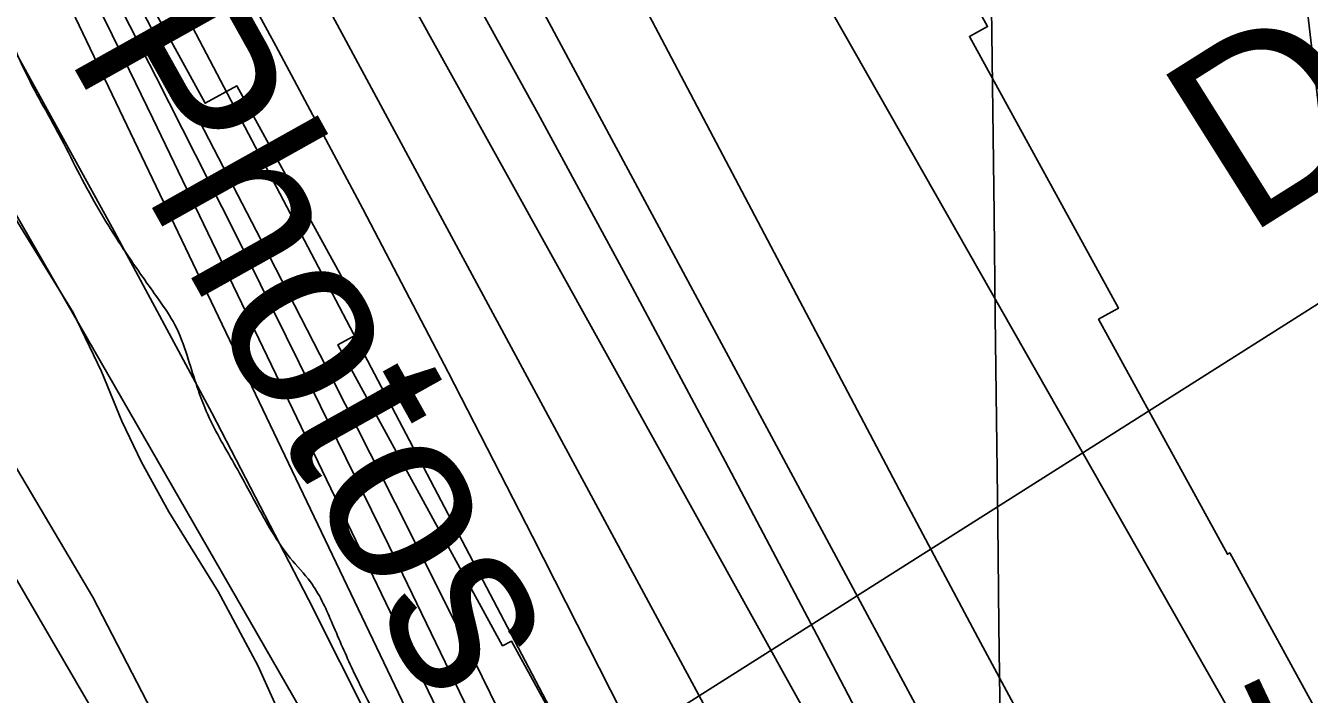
# Model space of a CAD drawing. Extents: x 3694830 to 3732949, y 415201 to 440970.
# Drawn here: x 3714353 to 3714944, y 431992 to 432299 of the extents above; entities that cross this region are included whole.
import ezdxf

# ---------------------------------------------------------------- set-up
doc = ezdxf.new("R2010")
doc.units = 0
for name, color, linetype in [('V-GRID-MAJR', 7, 'Continuous'), ('V-RIVR-EDGE', 7, 'Continuous'), ('V-RIVR-IDEN', 7, 'Continuous'), ('V-RIVR-RANG', 7, 'Continuous'), ('V-RIVR-RANG-IDEN', 7, 'Continuous'), ('V-RRAP-FSHR', 7, 'Continuous'), ('V-RRAP-RVMT', 7, 'Continuous'), ('V-SITE-VEGE', 7, 'Continuous'), ('V-TOPO-DPTH', 7, 'Continuous'), ('V-TOPO-MAJR', 7, 'Continuous'), ('V-TOPO-MINR', 7, 'Continuous'), ('V-TOPO-WATR', 7, 'Continuous')]:
    doc.layers.add(name, color=color, linetype=linetype)

msp = doc.modelspace()

# ---------------------------------------------------------------- linework, layer by layer
at = {"layer": 'V-GRID-MAJR'}
msp.add_spline([(3714934.61, 420805.69), (3714862.37, 426862.61), (3714790.09, 432923), (3714717.8, 438983.4), (3714717.76, 438986.86)], degree=3, dxfattribs=at)
at = {"layer": 'V-RIVR-EDGE'}
msp.add_spline([(3713043.36, 434433.46), (3713056.06, 434414.57), (3713056.04, 434406.88), (3713052.79, 434399.61), (3713047.11, 434392.75), (3713042.65, 434386.29), (3713043.01, 434370.12), (3713038.12, 434351.93), (3713036.07, 434343.45), (3713036.06, 434336.17), (3713040.9, 434332.11), (3713051.79, 434323.59), (3713062.7, 434316.69), (3713076.84, 434311.4), (3713086.94, 434310.97), (3713095.85, 434315.4), (3713105.96, 434316.99), (3713116.07, 434314.94), (3713133.03, 434306.41), (3713147.55, 434292.63), (3713164.08, 434271.56), (3713182.21, 434242.4), (3713202.75, 434208.78), (3713246.25, 434141.96), (3713270.82, 434100.25), (3713298.6, 434054.48), (3713309.06, 434030.19), (3713330.81, 433996.58), (3713345.71, 433970.26), (3713361.42, 433947.98), (3713375.53, 433928.53), (3713396.87, 433893.7), (3713411.78, 433870.62), (3713447.99, 433798.55), (3713459.25, 433773.05), (3713466.86, 433742.7), (3713472.45, 433712.36), (3713472.36, 433677.18), (3713468.61, 433633.52), (3713467.34, 433610.07), (3713470.51, 433584.58), (3713479.34, 433556.26), (3713491.82, 433535.6), (3713493.84, 433532.77), (3713502.73, 433532.34), (3713517.29, 433531.5), (3713528.19, 433525), (3713535.44, 433512.04), (3713539.44, 433497.88), (3713551.1, 433470.76), (3713571.62, 433428.25), (3713584.91, 433405.57), (3713600.61, 433378.84), (3713617.94, 433355.35), (3713630.85, 433341.16), (3713638.1, 433329.42), (3713667.92, 433288.1), (3713682.82, 433262.18), (3713698.93, 433235.86), (3713713.83, 433213.98), (3713743.66, 433173.47), (3713771.07, 433139.03), (3713793.64, 433108.65), (3713810.98, 433087.98), (3713825.88, 433064.9), (3713836.35, 433046.68), (3713854.88, 433019.54), (3713877.84, 432982.28), (3713890.75, 432968.09), (3713918.55, 432930.82), (3713947.59, 432900.42), (3713972.61, 432880.14), (3713994.41, 432862.7), (3714015.79, 432843.64), (3714024.68, 432838.77), (3714027.51, 432840.38), (3714031.55, 432836.73), (3714054.94, 432811.2), (3714069.05, 432794.58), (3714081.14, 432778.78), (3714084.75, 432767.86), (3714089.95, 432743.99), (3714090.72, 432729.43), (3714087.84, 432706.79), (3714085.79, 432697.9), (3714089.01, 432689.8), (3714097.06, 432677.25), (3714103.12, 432673.19), (3714116.03, 432662.24), (3714130.96, 432647.24), (3714139.42, 432637.11), (3714147.89, 432628.6), (3714162.42, 432618.05), (3714191.89, 432596.14), (3714208.84, 432583.96), (3714219.33, 432572.21), (3714227.38, 432556.83), (3714239.04, 432529.7), (3714247.87, 432505.42), (3714257.9, 432473.05), (3714259.47, 432454.44), (3714259.46, 432450.8), (3714261.87, 432441.5), (3714263.07, 432437.85), (3714269.13, 432435.01), (3714278.83, 432431.75), (3714288.11, 432423.23), (3714293.74, 432412.3), (3714294.52, 432400.57), (3714296.12, 432393.29), (3714303.37, 432380.33), (3714315.44, 432357.66), (3714335.97, 432318.79), (3714351.64, 432280.74), (3714367.34, 432251.18), (3714384.65, 432218.38), (3714402.77, 432189.63), (3714414.46, 432173.02), (3714421.71, 432161.68), (3714427.34, 432147.51), (3714436.17, 432122.02), (3714449.05, 432097.72), (3714461.53, 432075.05), (3714474.82, 432054.39), (3714484.1, 432043.45), (3714493.76, 432025.23), (3714503, 432004.18), (3714527.15, 431956.4), (3714539.22, 431931.71), (3714554.93, 431907), (3714564.18, 431888.78), (3714574.25, 431871.77), (3714580.29, 431861.25), (3714591.98, 431845.04), (3714599.23, 431833.7), (3714622.59, 431797.66), (3714644.34, 431762.83), (3714687.85, 431695.59), (3714698.72, 431677.77), (3714708.79, 431660.36), (3714715.62, 431642.55), (3714730.5, 431612.19), (3714746.21, 431585.06), (3714751.43, 431570.08), (3714752.99, 431546.22), (3714750.08, 431514.28), (3714744.74, 431483.16), (3714743.88, 431460.52), (3714745.46, 431446.36), (3714749.46, 431426.94), (3714757.89, 431405.89), (3714773.97, 431365.41), (3714788.45, 431333.03), (3714805.34, 431298.21), (3714821.06, 431275.93), (3714824.67, 431265.01), (3714825.46, 431258.13), (3714829.49, 431250.44), (3714839.17, 431239.9), (3714868.97, 431190.09), (3714891.53, 431156.06), (3714906.01, 431126.91), (3714921.7, 431094.12), (3714930.14, 431072.67), (3714946.99, 431017.63), (3714956.22, 430988.9), (3714967.48, 430965.01), (3714982.77, 430932.63), (3714994.82, 430902.27), (3715004.87, 430876.36), (3715018.91, 430830.23), (3715037.39, 430783.68), (3715052.65, 430739.57), (3715069.91, 430689.39), (3715079.14, 430658.23), (3715083.14, 430642.85), (3715090.37, 430620.19), (3715103.21, 430582.95), (3715113.25, 430554.22), (3715131.73, 430503.22), (3715143.38, 430471.65), (3715155.02, 430439.27), (3715170.32, 430412.14), (3715185.61, 430379.35), (3715223.01, 430297.98), (3715228.66, 430293.11), (3715236.35, 430293.9), (3715238.77, 430293.49), (3715239.9, 430259.12), (3715240.57, 430232.44)], degree=3, dxfattribs=at)
at = {"layer": 'V-RIVR-RANG'}
msp.add_line((3714379.32, 431811.46), (3715055.16, 432239.53), dxfattribs=at)
at = {"layer": 'V-RRAP-FSHR'}
msp.add_lwpolyline([(3712937.01, 434204), (3713763.54, 433049.96), (3714470.62, 431835.32), (3714934.28, 430879.36)], dxfattribs=at)
at = {"layer": 'V-RRAP-RVMT'}
for points in [[(3714889.9, 431141.1), (3714878.15, 431136.25), (3714825.37, 431264.14), (3714818.05, 431261.09), (3714757.62, 431407.51), (3714773.14, 431413.91), (3714718.84, 431537.57), (3714758.29, 431554.93), (3714702.1, 431666.6), (3714761.69, 431696.44), (3714718.84, 431774.63), (3714717.4, 431773.85), (3714651.03, 431894.92), (3714644.92, 431891.58), (3714576.61, 432016.21), (3714572.54, 432014.02), (3714496.7, 432152.4), (3714511.29, 432160.39), (3714450.27, 432271.57), (3714435.69, 432263.59), (3714368.52, 432386.21), (3714362.42, 432382.88), (3714295.76, 432504.51)], [(3714727.44, 432423.51), (3714795.7, 432298.88), (3714787.33, 432294.33), (3714855.87, 432169.3), (3714846.72, 432164.27), (3714906.03, 432056.13), (3714907.12, 432056.71), (3714982.51, 431919.15), (3714978.51, 431916.99), (3715039.09, 431806.48), (3715032.53, 431802.87), (3715091.31, 431686.1), (3715081.65, 431681.26), (3715133.75, 431562.69), (3715146.94, 431568.17), (3715199.85, 431439.95), (3715199.94, 431439.99), (3715254.72, 431307.05), (3715271.02, 431313.79), (3715322.51, 431189.06), (3715327.08, 431190.94), (3715387.32, 431044.96)]]:
    msp.add_lwpolyline(points, dxfattribs=at)
at = {"layer": 'V-SITE-VEGE'}
msp.add_lwpolyline([(3714344.16, 432217.47), (3714374.98, 432167.38), (3714387.98, 432140.27), (3714397.33, 432117.31), (3714406.45, 432098.47), (3714419, 432075.72), (3714441.61, 432038.96), (3714459.87, 432004.95), (3714478.79, 431963.15), (3714489.72, 431931.46), (3714500.44, 431910.78), (3714516.2, 431885.96), (3714526.7, 431866.66), (3714529.88, 431856.56), (3714528.95, 431849.68), (3714523.42, 431842.82), (3714506.89, 431837.13), (3714495.42, 431837.85), (3714490.15, 431839.24), (3714485.56, 431841.09), (3714483.28, 431844.76), (3714384.02, 432036.36), (3714269.63, 432229.38)], dxfattribs=at)
at = {"layer": 'V-TOPO-DPTH'}
for points in [[(3714345.6, 432513.27), (3714361.81, 432484.34), (3714377.87, 432455.34), (3714427.71, 432364.6), (3714468.21, 432289.98), (3714508.23, 432215.1), (3714547.52, 432139.82), (3714586.31, 432064.29), (3714698.97, 431842.29), (3714705.6, 431829.05), (3714712.14, 431815.76), (3714718.53, 431802.41), (3714724.84, 431789.01), (3715002.7, 431189.86), (3715201, 430732.86)], [(3714345.6, 432513.27), (3714361.81, 432484.34), (3714377.87, 432455.34), (3714427.71, 432364.6), (3714468.21, 432289.98), (3714508.23, 432215.1), (3714547.52, 432139.82), (3714586.31, 432064.29), (3714698.97, 431842.29), (3714705.6, 431829.05), (3714712.14, 431815.76), (3714718.53, 431802.41), (3714724.84, 431789.01), (3715002.7, 431189.86), (3715201, 430732.86)], [(3714321.23, 432470.96), (3714459.29, 432204.83), (3714494.32, 432136.66), (3714528.99, 432068.32), (3714563.14, 431999.71), (3714596.93, 431930.92), (3714630.68, 431861.53), (3714647.31, 431827.29), (3714663.9, 431793.03), (3714680.44, 431758.75), (3714696.95, 431724.45), (3714708.45, 431700.5), (3714730.55, 431654.16), (3714752.46, 431607.72), (3714774.1, 431561.16), (3714795.55, 431514.51), (3714933.66, 431211.77), (3714943.16, 431190.7), (3714952.55, 431169.58), (3714961.75, 431148.38), (3714970.84, 431127.13), (3715013.12, 431027.1)], [(3715013.12, 431027.1), (3714970.84, 431127.13), (3714961.75, 431148.38), (3714952.55, 431169.58), (3714943.16, 431190.7), (3714933.66, 431211.77), (3714795.55, 431514.51), (3714774.1, 431561.16), (3714752.46, 431607.72), (3714730.55, 431654.16), (3714708.45, 431700.5), (3714696.95, 431724.45), (3714680.44, 431758.75), (3714663.9, 431793.03), (3714647.31, 431827.29), (3714630.68, 431861.53), (3714596.93, 431930.92), (3714563.14, 431999.71), (3714528.99, 432068.32), (3714494.32, 432136.66), (3714459.29, 432204.83), (3714321.23, 432470.96)], [(3714342.74, 432464.73), (3714655.43, 431868.96), (3714661, 431858.27), (3714666.51, 431847.55), (3714671.94, 431836.79), (3714677.33, 431826.01), (3714686.82, 431806.81), (3714687.42, 431805.6), (3714688.01, 431804.39), (3714688.59, 431803.18), (3714689.17, 431801.97), (3714704.91, 431768.79), (3714713.33, 431750.97), (3714721.7, 431733.13), (3714730.02, 431715.26), (3714738.29, 431697.37), (3714946.62, 431244.71), (3714961.56, 431211.99), (3714976.39, 431179.21), (3714991.03, 431146.36), (3715005.55, 431113.44)], [(3715005.55, 431113.44), (3714991.03, 431146.36), (3714976.39, 431179.21), (3714961.56, 431211.99), (3714946.62, 431244.71), (3714738.29, 431697.37), (3714730.02, 431715.26), (3714721.7, 431733.13), (3714713.33, 431750.97), (3714704.91, 431768.79), (3714689.17, 431801.97), (3714688.59, 431803.18), (3714688.01, 431804.39), (3714687.42, 431805.6), (3714686.82, 431806.81), (3714677.33, 431826.01), (3714671.94, 431836.79), (3714666.51, 431847.55), (3714661, 431858.27), (3714655.43, 431868.96), (3714342.74, 432464.73)], [(3715080.89, 430793.93), (3714940.84, 431139.32), (3714936.33, 431150.27), (3714931.75, 431161.18), (3714927.04, 431172.04), (3714922.26, 431182.87), (3714877.77, 431282.11), (3714850.42, 431342.4), (3714822.7, 431402.53), (3714794.45, 431462.41), (3714765.84, 431522.12), (3714661.97, 431736.4), (3714650.98, 431759.08), (3714640.01, 431781.78), (3714629.06, 431804.48), (3714618.13, 431827.19), (3714411.58, 432256.64), (3714392.92, 432295.02), (3714374.06, 432333.3), (3714354.87, 432371.41), (3714335.48, 432409.43)], [(3715080.89, 430793.93), (3714940.84, 431139.32), (3714936.33, 431150.27), (3714931.75, 431161.18), (3714927.04, 431172.04), (3714922.26, 431182.87), (3714877.77, 431282.11), (3714850.42, 431342.4), (3714822.7, 431402.53), (3714794.45, 431462.41), (3714765.84, 431522.12), (3714661.97, 431736.4), (3714650.98, 431759.08), (3714640.01, 431781.78), (3714629.06, 431804.48), (3714618.13, 431827.19), (3714411.58, 432256.64), (3714392.92, 432295.02), (3714374.06, 432333.3), (3714354.87, 432371.41), (3714335.48, 432409.43)], [(3714346.22, 432291.13), (3714392.91, 432206.43), (3714438.7, 432121.26), (3714483.14, 432035.38), (3714526.68, 431949.03), (3714605.34, 431789.92), (3714610.25, 431779.99), (3714615.14, 431770.06), (3714620.03, 431760.12), (3714624.92, 431750.18), (3714877.43, 431235.52), (3714883.9, 431222.11), (3714890.27, 431208.64), (3714896.46, 431195.1), (3714902.54, 431181.5), (3714912.56, 431158.7), (3714913.52, 431156.45), (3714914.47, 431154.2), (3714915.39, 431151.93), (3714916.28, 431149.66), (3714991.39, 430954.63)]]:
    msp.add_lwpolyline(points, dxfattribs=at)
at = {"layer": 'V-TOPO-MAJR'}
for points in [[(3715006.74, 431832.61), (3715008.48, 431835.03), (3715009.42, 431838.73), (3714995.37, 431911.62), (3714991.73, 431928.79), (3714987.65, 431945.83), (3714982.93, 431962.72), (3714906.71, 432616.06), (3714761.98, 433327.38), (3714757.63, 433350.21), (3714753.97, 433365.54), (3714745.57, 433395.51), (3714735.67, 433424.91), (3714723.52, 433453.46), (3714709.88, 433481.43), (3714635.18, 433620.61), (3714629.79, 433630.31), (3714624.22, 433639.92), (3714618.39, 433649.36), (3714612.38, 433658.69), (3714326.34, 434089.54)], [(3714593.92, 432534.32), (3714932.75, 431938.8), (3714937.03, 431931.28), (3714941.31, 431923.76), (3714945.59, 431916.25), (3714949.88, 431908.73), (3714980.21, 431855.53), (3714984.37, 431849.17), (3714988.99, 431843.21), (3714994.3, 431837.86), (3715000.07, 431832.92), (3715003.81, 431832.12), (3715006.74, 431832.61)], [(3714393.15, 432491.42), (3714715.36, 431893.73), (3714731.56, 431863.13), (3714747.44, 431832.38), (3714762.86, 431801.38), (3714777.96, 431770.23), (3714807.35, 431708.44), (3714836.57, 431646.12), (3714865.32, 431583.59), (3714893.37, 431520.74), (3714920.96, 431457.68), (3715004.03, 431264.88), (3715017.71, 431233.17), (3715031.4, 431201.46), (3715045.12, 431169.76), (3715058.84, 431138.07), (3715127.8, 430979.02)]]:
    msp.add_lwpolyline(points, dxfattribs=at)
at = {"layer": 'V-TOPO-MINR'}
for points in [[(3714520.34, 432530.88), (3714757.97, 432080.39), (3714775.15, 432047.97), (3714792.41, 432015.59), (3714809.8, 431983.28), (3714827.27, 431951.01), (3714854.61, 431900.73), (3714858.45, 431893.62), (3714862.25, 431886.5), (3714866, 431879.35), (3714869.72, 431872.19), (3714873.39, 431864.99), (3714877, 431857.78), (3714880.55, 431850.52), (3714884.04, 431843.24), (3715151.86, 431278.95)], [(3714345.6, 432513.27), (3714361.81, 432484.34), (3714377.87, 432455.34), (3714427.71, 432364.6), (3714468.21, 432289.98), (3714508.23, 432215.1), (3714547.52, 432139.82), (3714586.31, 432064.29), (3714698.97, 431842.29), (3714705.6, 431829.05), (3714712.14, 431815.76), (3714718.53, 431802.41), (3714724.84, 431789.01), (3715002.7, 431189.86), (3715201, 430732.86)], [(3714434.84, 432482.28), (3714709.78, 431987.18), (3714722.34, 431964.36), (3714734.77, 431941.48), (3714747.03, 431918.5), (3714759.17, 431895.47), (3714779.58, 431856.39), (3714781.4, 431852.82), (3714783.18, 431849.24), (3714784.91, 431845.63), (3714786.59, 431842.01), (3714816.4, 431776.43), (3714832.83, 431739.95), (3714849.1, 431703.4), (3714865.12, 431666.73), (3714880.97, 431629.99), (3715044.02, 431248.54), (3715051.68, 431230.65), (3715059.37, 431212.77), (3715067.09, 431194.9), (3715074.83, 431177.04), (3715101.91, 431114.72)], [(3714310.92, 432473.99), (3714376.66, 432346.85), (3714413.16, 432275.57), (3714449.27, 432204.1), (3714484.81, 432132.34), (3714519.96, 432060.39), (3714624.61, 431844), (3714638.29, 431815.71), (3714651.97, 431787.41), (3714665.64, 431759.11), (3714679.3, 431730.81), (3714720.37, 431645.7), (3714754.31, 431574.71), (3714787.89, 431503.56), (3714820.94, 431432.17), (3714853.64, 431360.61), (3714927.77, 431196.79), (3714934.81, 431181.03), (3714941.75, 431165.22), (3714948.54, 431149.34), (3714955.22, 431133.43), (3715043.72, 430919.73)], [(3714321.23, 432470.96), (3714459.29, 432204.83), (3714494.32, 432136.66), (3714528.99, 432068.32), (3714563.14, 431999.71), (3714596.93, 431930.92), (3714630.68, 431861.53), (3714647.31, 431827.29), (3714663.9, 431793.03), (3714680.44, 431758.75), (3714696.95, 431724.45), (3714708.45, 431700.5), (3714730.55, 431654.16), (3714752.46, 431607.72), (3714774.1, 431561.16), (3714795.55, 431514.51), (3714933.66, 431211.77), (3714943.16, 431190.7), (3714952.55, 431169.58), (3714961.75, 431148.38), (3714970.84, 431127.13), (3715013.12, 431027.1)], [(3714342.74, 432464.73), (3714655.43, 431868.96), (3714661, 431858.27), (3714666.51, 431847.55), (3714671.94, 431836.79), (3714677.33, 431826.01), (3714686.82, 431806.81), (3714687.42, 431805.6), (3714688.01, 431804.39), (3714688.59, 431803.18), (3714689.17, 431801.97), (3714704.91, 431768.79), (3714713.33, 431750.97), (3714721.7, 431733.13), (3714730.02, 431715.26), (3714738.29, 431697.37), (3714946.62, 431244.71), (3714961.56, 431211.99), (3714976.39, 431179.21), (3714991.03, 431146.36), (3715005.55, 431113.44)], [(3714308.37, 432444.16), (3714600.5, 431833.55), (3714614.27, 431804.84), (3714628.08, 431776.15), (3714641.95, 431747.49), (3714655.85, 431718.85), (3714822.3, 431376.94), (3714839.71, 431340.68), (3714856.86, 431304.31), (3714873.62, 431267.75), (3714890.12, 431231.08), (3714917.16, 431170.11), (3714919.91, 431163.81), (3714922.61, 431157.49), (3714925.23, 431151.14), (3714927.8, 431144.76), (3715118.85, 430662.98)], [(3714226.66, 432424.41), (3714532.2, 431893.4), (3714544.26, 431872.05), (3714556.09, 431850.58), (3714567.58, 431828.92), (3714578.85, 431807.15), (3714598.08, 431769.24), (3714599.55, 431766.32), (3714601.01, 431763.39), (3714602.45, 431760.46), (3714603.87, 431757.51), (3714648.7, 431664.24), (3714672.14, 431614.48), (3714695.08, 431564.49), (3714717.24, 431514.15), (3714738.89, 431463.58), (3714851.06, 431195.97), (3714862.87, 431167.04), (3714874.31, 431137.98), (3714885.21, 431108.72)], [(3714335.48, 432409.43), (3714354.87, 432371.41), (3714374.06, 432333.3), (3714392.92, 432295.02), (3714411.58, 432256.64), (3714618.13, 431827.19), (3714629.06, 431804.48), (3714640.01, 431781.78), (3714650.98, 431759.08), (3714661.97, 431736.4), (3714765.84, 431522.12), (3714794.45, 431462.41), (3714822.7, 431402.53), (3714850.42, 431342.4), (3714877.77, 431282.11), (3714922.26, 431182.87), (3714927.04, 431172.04), (3714931.75, 431161.18), (3714936.33, 431150.27), (3714940.84, 431139.32), (3715080.89, 430793.93)], [(3714545.05, 432338.28), (3714588.84, 432258.78), (3714632.21, 432179.06), (3714674.97, 432099), (3714717.31, 432018.72), (3714788.4, 431882.64), (3714794.79, 431870.18), (3714801.03, 431857.65), (3714807.07, 431845.03), (3714812.98, 431832.33), (3715011.64, 431396.28)], [(3714574.21, 432337.54), (3714799.73, 431917.66), (3714812.56, 431893.39), (3714825.17, 431869.01), (3714837.46, 431844.47), (3714849.53, 431819.81), (3714927.79, 431657.27), (3714960.99, 431587.79), (3714993.92, 431518.18), (3715026.44, 431448.37), (3715058.68, 431378.44), (3715093.42, 431302.5), (3715108.21, 431270.5), (3715123.16, 431238.58), (3715138.36, 431206.77), (3715153.72, 431175.03), (3715191.57, 431097.58)]]:
    msp.add_lwpolyline(points, dxfattribs=at)
at = {"layer": 'V-TOPO-WATR'}
msp.add_lwpolyline([(3714346.22, 432291.13), (3714392.91, 432206.43), (3714438.7, 432121.26), (3714483.14, 432035.38), (3714526.68, 431949.03), (3714605.34, 431789.92), (3714610.25, 431779.99), (3714615.14, 431770.06), (3714620.03, 431760.12), (3714624.92, 431750.18), (3714877.43, 431235.52), (3714883.9, 431222.11), (3714890.27, 431208.64), (3714896.46, 431195.1), (3714902.54, 431181.5), (3714912.56, 431158.7), (3714913.52, 431156.45), (3714914.47, 431154.2), (3714915.39, 431151.93), (3714916.28, 431149.66), (3714991.39, 430954.63)], dxfattribs=at)

# ---------------------------------------------------------------- texts
at = {"layer": 'V-RIVR-IDEN'}
msp.add_text('Photos', height=83, rotation=299.19749, dxfattribs=at).set_placement((3714371.32, 432286.75))
at = {"layer": 'V-RIVR-RANG'}
msp.add_text('-101', height=67, rotation=295.37519, dxfattribs=at).set_placement((3714892.1, 431989.71))
at = {"layer": 'V-RIVR-RANG-IDEN'}
msp.add_text('D-060', height=83, rotation=32.20833, dxfattribs=at).set_placement((3714914.46, 432201.69))

doc.saveas('drawing.dxf')
